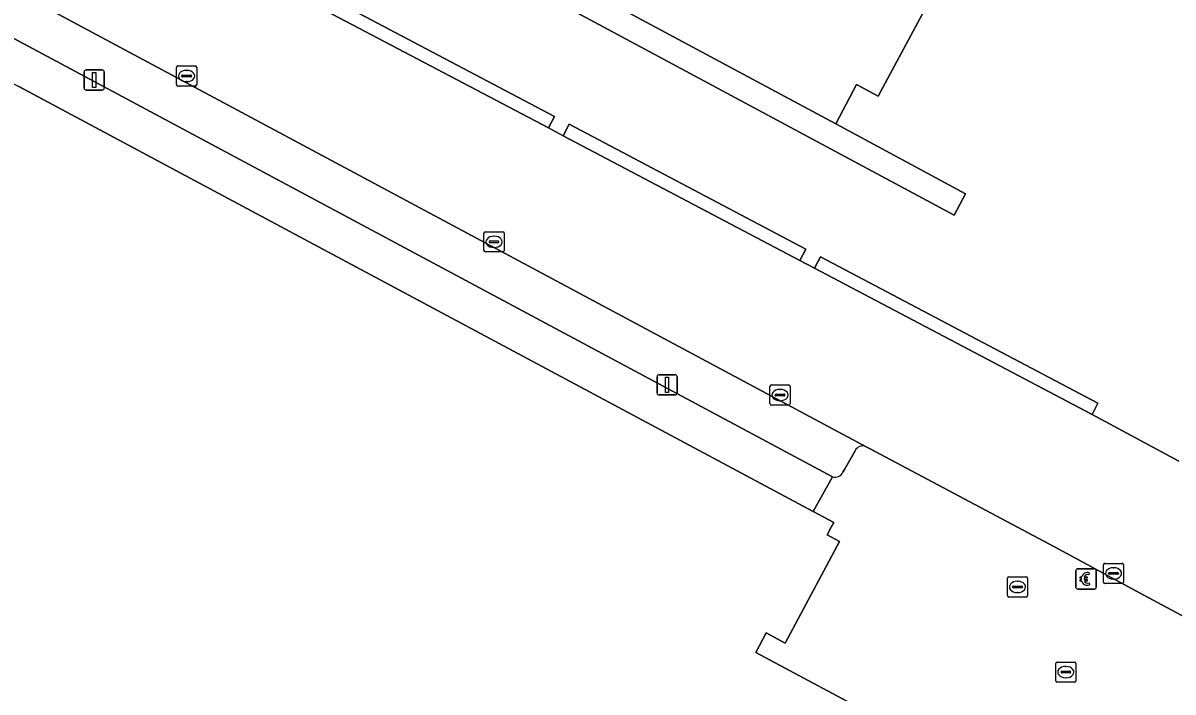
# Model space of a CAD drawing. Extents: x 159489 to 160304, y 383825 to 384531.
# Drawn here: x 160034.6 to 160091.6, y 384049.7 to 384082.8 of the extents above; entities that cross this region are included whole.
import ezdxf

# ---------------------------------------------------------------- set-up
doc = ezdxf.new("R2010")
doc.units = 0
for name, color, linetype in [('IMGEO_Betaalautomaat', 7, 'Continuous'), ('IMGEO_Groenvoorziening', 7, 'Continuous'), ('IMGEO_Haag', 7, 'Continuous'), ('IMGEO_Kolk', 7, 'Continuous'), ('IMGEO_Lichtmast', 7, 'Continuous'), ('IMGEO_Muur', 7, 'Continuous'), ('IMGEO_Pand', 7, 'Continuous'), ('IMGEO_Parkeervlak_open', 7, 'Continuous'), ('IMGEO_Rijbaan_lokaal_open', 7, 'Continuous'), ('IMGEO_Rioolput', 7, 'Continuous'), ('IMGEO_Voetpad_open', 7, 'Continuous')]:
    doc.layers.add(name, color=color, linetype=linetype)

msp = doc.modelspace()

# ---------------------------------------------------------------- linework, layer by layer
at = {"layer": 'IMGEO_Betaalautomaat'}
for p, q in [((160086.762, 384054.84), (160086.762, 384055.681)), ((160086.762, 384055.681), (160086.762, 384054.84)), ((160086.837, 384055.764), (160087.678, 384055.764)), ((160087.678, 384055.764), (160086.837, 384055.764)), ((160087.424, 384055.569), (160087.407, 384055.469)), ((160087.761, 384055.69), (160087.761, 384054.849)), ((160087.761, 384054.849), (160087.761, 384055.69)), ((160087.687, 384054.765), (160086.846, 384054.765)), ((160086.846, 384054.765), (160087.687, 384054.765)), ((160087.045, 384055.228), (160087.045, 384055.296)), ((160087.166, 384055.296), (160087.166, 384055.228)), ((160087.411, 384055.063), (160087.433, 384054.976))]:
    msp.add_line(p, q, dxfattribs=at)
for points in [[(160087.045, 384055.296), (160086.976, 384055.296), (160086.976, 384055.365), (160087.055, 384055.365)], [(160087.177, 384055.365), (160087.324, 384055.365), (160087.324, 384055.296), (160087.166, 384055.296)], [(160087.05, 384055.159), (160086.976, 384055.159), (160086.976, 384055.228), (160087.045, 384055.228)], [(160087.166, 384055.228), (160087.324, 384055.228), (160087.324, 384055.159), (160087.18, 384055.159)]]:
    msp.add_lwpolyline(points, dxfattribs=at)
for centre, radius, start, end in [((160086.84, 384055.687), 0.0779, 92.4484, 184.2845), ((160086.84, 384055.687), 0.0779, 92.4484, 184.2845), ((160087.338, 384055.289), 0.293, 73.014, 165.0139), ((160087.344, 384055.302), 0.179, 69.3236, 159.5683), ((160087.684, 384055.687), 0.0779, 2.4484, 94.2845), ((160087.684, 384055.687), 0.0779, 2.4484, 94.2845), ((160086.84, 384054.843), 0.0779, 182.4484, 274.2845), ((160086.84, 384054.843), 0.0779, 182.4484, 274.2845), ((160087.311, 384055.214), 0.267, 191.8096, 297.0389), ((160087.344, 384055.229), 0.179, 202.7625, 291.8693), ((160087.684, 384054.843), 0.0779, 272.4484, 4.2845), ((160087.684, 384054.843), 0.0779, 272.4484, 4.2845)]:
    msp.add_arc(centre, radius, start, end, dxfattribs=at)
at = {"layer": 'IMGEO_Groenvoorziening'}
for points in [[(160060.53, 384099.308), (160057.317, 384093.323), (160067.243, 384087.99), (160070.458, 384093.979), (160081.691, 384087.948), (160076.979, 384079.175), (160075.903, 384079.753), (160074.87, 384077.806), (160081.29, 384074.339), (160080.738, 384073.282), (160041.525, 384094.346), (160042.089, 384095.397), (160043.511, 384094.635), (160049.292, 384105.342)], [(160060.949, 384078.169), (160047.334, 384085.363), (160047.03, 384084.787), (160060.648, 384077.604)], [(160073.388, 384071.599), (160061.675, 384077.787), (160061.378, 384077.213), (160073.089, 384071.038)], [(160087.845, 384063.961), (160074.121, 384071.211), (160073.826, 384070.649), (160087.565, 384063.401)]]:
    msp.add_lwpolyline(points, close=True, dxfattribs=at)
msp.add_lwpolyline([(160047.334, 384085.363), (160060.949, 384078.169), (160060.648, 384077.604), (160061.378, 384077.213), (160061.675, 384077.787), (160073.388, 384071.599), (160073.089, 384071.038), (160073.826, 384070.649), (160074.121, 384071.211), (160087.845, 384063.961), (160087.565, 384063.401), (160091.856, 384061.088)], dxfattribs=at)
at = {"layer": 'IMGEO_Haag'}
for points in [[(160060.949, 384078.169), (160047.334, 384085.363), (160047.03, 384084.787), (160060.648, 384077.604)], [(160073.388, 384071.599), (160061.675, 384077.787), (160061.378, 384077.213), (160073.089, 384071.038)], [(160087.845, 384063.961), (160074.121, 384071.211), (160073.826, 384070.649), (160087.565, 384063.401)]]:
    msp.add_lwpolyline(points, close=True, dxfattribs=at)
at = {"layer": 'IMGEO_Kolk'}
for p, q in [((160042.238, 384079.744), (160042.238, 384080.596)), ((160042.313, 384080.67), (160043.165, 384080.67)), ((160042.726, 384080.45), (160042.751, 384080.45)), ((160043.239, 384080.596), (160043.239, 384079.744)), ((160042.497, 384080.164), (160042.497, 384080.176)), ((160042.935, 384080.127), (160042.537, 384080.127)), ((160042.54, 384080.213), (160042.938, 384080.213)), ((160042.749, 384079.89), (160042.724, 384079.89)), ((160042.981, 384080.176), (160042.981, 384080.164)), ((160043.165, 384079.67), (160042.313, 384079.67)), ((160057.532, 384072.456), (160058.384, 384072.456)), ((160057.457, 384071.53), (160057.457, 384072.382)), ((160057.716, 384071.95), (160057.716, 384071.962)), ((160058.154, 384071.913), (160057.756, 384071.913)), ((160057.759, 384071.999), (160058.157, 384071.999)), ((160057.945, 384072.236), (160057.97, 384072.236)), ((160058.2, 384071.962), (160058.2, 384071.95)), ((160058.458, 384072.382), (160058.458, 384071.53)), ((160058.384, 384071.456), (160057.532, 384071.456)), ((160057.968, 384071.676), (160057.943, 384071.676)), ((160071.614, 384063.944), (160071.614, 384064.796)), ((160071.689, 384064.87), (160072.541, 384064.87)), ((160072.102, 384064.65), (160072.127, 384064.65)), ((160072.615, 384064.796), (160072.615, 384063.944)), ((160072.541, 384063.87), (160071.689, 384063.87)), ((160071.873, 384064.364), (160071.873, 384064.376)), ((160072.311, 384064.327), (160071.913, 384064.327)), ((160071.916, 384064.413), (160072.314, 384064.413)), ((160072.125, 384064.09), (160072.1, 384064.09)), ((160072.357, 384064.376), (160072.357, 384064.364)), ((160088.121, 384055.11), (160088.121, 384055.962)), ((160088.196, 384056.036), (160089.048, 384056.036)), ((160089.122, 384055.962), (160089.122, 384055.11)), ((160088.38, 384055.53), (160088.38, 384055.542)), ((160088.818, 384055.493), (160088.42, 384055.493)), ((160088.423, 384055.579), (160088.821, 384055.579)), ((160088.609, 384055.816), (160088.634, 384055.816)), ((160088.864, 384055.542), (160088.864, 384055.53)), ((160089.048, 384055.036), (160088.196, 384055.036)), ((160088.632, 384055.256), (160088.607, 384055.256))]:
    msp.add_line(p, q, dxfattribs=at)
for points in [[(160042.238, 384079.744), (160042.238, 384080.596)], [(160042.313, 384080.67), (160043.165, 384080.67)], [(160043.239, 384080.596), (160043.239, 384079.744)], [(160043.165, 384079.67), (160042.313, 384079.67)], [(160057.532, 384072.456), (160058.384, 384072.456)], [(160057.457, 384071.53), (160057.457, 384072.382)], [(160058.458, 384072.382), (160058.458, 384071.53)], [(160058.384, 384071.456), (160057.532, 384071.456)], [(160071.614, 384063.944), (160071.614, 384064.796)], [(160071.689, 384064.87), (160072.541, 384064.87)], [(160072.615, 384064.796), (160072.615, 384063.944)], [(160072.541, 384063.87), (160071.689, 384063.87)], [(160088.121, 384055.11), (160088.121, 384055.962)], [(160088.196, 384056.036), (160089.048, 384056.036)], [(160089.122, 384055.962), (160089.122, 384055.11)], [(160089.048, 384055.036), (160088.196, 384055.036)]]:
    msp.add_lwpolyline(points, dxfattribs=at)
for centre, radius, start, end in [((160042.315, 384080.594), 0.0765, 91.552, 178.448), ((160042.315, 384080.594), 0.0765, 91.552, 178.448), ((160043.163, 384080.594), 0.0765, 1.552, 88.448), ((160043.163, 384080.594), 0.0765, 1.552, 88.448), ((160042.537, 384080.173), 0.0403, 85.8775, 175.7526), ((160042.534, 384080.163), 0.0366, 178.938, 274.7102), ((160042.938, 384080.17), 0.043, 264.8664, 352.4533), ((160042.942, 384080.175), 0.0386, 1.7309, 96.639), ((160042.315, 384079.746), 0.0765, 181.552, 268.448), ((160042.315, 384079.746), 0.0765, 181.552, 268.448), ((160043.163, 384079.746), 0.0765, 271.552, 358.448), ((160043.163, 384079.746), 0.0765, 271.552, 358.448), ((160057.534, 384072.38), 0.0765, 91.552, 178.448), ((160057.534, 384072.38), 0.0765, 91.552, 178.448), ((160058.382, 384072.38), 0.0765, 1.552, 88.448), ((160058.382, 384072.38), 0.0765, 1.552, 88.448), ((160057.756, 384071.959), 0.0403, 85.8775, 175.7526), ((160057.753, 384071.949), 0.0366, 178.938, 274.7102), ((160058.157, 384071.956), 0.043, 264.8664, 352.4533), ((160058.161, 384071.961), 0.0386, 1.7309, 96.639), ((160057.534, 384071.532), 0.0765, 181.552, 268.448), ((160057.534, 384071.532), 0.0765, 181.552, 268.448), ((160058.382, 384071.532), 0.0765, 271.552, 358.448), ((160058.382, 384071.532), 0.0765, 271.552, 358.448), ((160071.691, 384064.794), 0.0765, 91.552, 178.448), ((160071.691, 384064.794), 0.0765, 91.552, 178.448), ((160072.539, 384064.794), 0.0765, 1.552, 88.448), ((160072.539, 384064.794), 0.0765, 1.552, 88.448), ((160071.691, 384063.946), 0.0765, 181.552, 268.448), ((160071.691, 384063.946), 0.0765, 181.552, 268.448), ((160071.913, 384064.373), 0.0403, 85.8775, 175.7526), ((160071.91, 384064.363), 0.0366, 178.938, 274.7102), ((160072.314, 384064.37), 0.043, 264.8664, 352.4533), ((160072.318, 384064.375), 0.0386, 1.7309, 96.639), ((160072.539, 384063.946), 0.0765, 271.552, 358.448), ((160072.539, 384063.946), 0.0765, 271.552, 358.448), ((160088.198, 384055.96), 0.0765, 91.552, 178.448), ((160088.198, 384055.96), 0.0765, 91.552, 178.448), ((160089.046, 384055.96), 0.0765, 1.552, 88.448), ((160089.046, 384055.96), 0.0765, 1.552, 88.448), ((160088.42, 384055.539), 0.0403, 85.8775, 175.7526), ((160088.417, 384055.529), 0.0366, 178.938, 274.7102), ((160088.821, 384055.536), 0.043, 264.8664, 352.4533), ((160088.825, 384055.541), 0.0386, 1.7309, 96.639), ((160088.198, 384055.112), 0.0765, 181.552, 268.448), ((160088.198, 384055.112), 0.0765, 181.552, 268.448), ((160089.046, 384055.112), 0.0765, 271.552, 358.448), ((160089.046, 384055.112), 0.0765, 271.552, 358.448)]:
    msp.add_arc(centre, radius, start, end, dxfattribs=at)
for centre, major_axis, ratio, start_param, end_param in [((160042.725, 384080.17), (-0.387, 0.002), 0.722429, 4.712389, 7.853982), ((160042.75, 384080.17), (-0.39, 0.002), 0.717154, 1.570796, 4.712389), ((160057.944, 384071.956), (-0.387, 0.002), 0.722429, 4.712389, 7.853982), ((160057.969, 384071.956), (-0.39, 0.002), 0.717154, 1.570796, 4.712389), ((160072.101, 384064.37), (-0.387, 0.002), 0.722429, 4.712389, 7.853982), ((160072.126, 384064.37), (-0.39, 0.002), 0.717154, 1.570796, 4.712389), ((160088.608, 384055.536), (-0.387, 0.002), 0.722429, 4.712389, 7.853982), ((160088.633, 384055.536), (-0.39, 0.002), 0.717154, 1.570796, 4.712389)]:
    msp.add_ellipse(centre, major_axis=major_axis, ratio=ratio, start_param=start_param, end_param=end_param, dxfattribs=at)
at = {"layer": 'IMGEO_Lichtmast'}
for p, q in [((160037.768, 384080.47), (160038.558, 384080.47)), ((160038.558, 384080.47), (160037.768, 384080.47)), ((160037.668, 384079.57), (160037.668, 384080.37)), ((160037.668, 384080.37), (160037.668, 384079.57)), ((160038.658, 384080.37), (160038.658, 384079.57)), ((160038.658, 384079.57), (160038.658, 384080.37)), ((160038.558, 384079.47), (160037.768, 384079.47)), ((160037.768, 384079.47), (160038.558, 384079.47)), ((160066.029, 384064.476), (160066.029, 384065.276)), ((160066.029, 384065.276), (160066.029, 384064.476)), ((160066.129, 384065.376), (160066.919, 384065.376)), ((160066.919, 384065.376), (160066.129, 384065.376)), ((160067.019, 384065.276), (160067.019, 384064.476)), ((160067.019, 384064.476), (160067.019, 384065.276)), ((160066.919, 384064.376), (160066.129, 384064.376)), ((160066.129, 384064.376), (160066.919, 384064.376))]:
    msp.add_line(p, q, dxfattribs=at)
for points in [[(160038.088, 384080.345), (160038.238, 384080.345), (160038.238, 384079.595), (160038.088, 384079.595), (160038.088, 384080.345)], [(160066.449, 384065.251), (160066.599, 384065.251), (160066.599, 384064.501), (160066.449, 384064.501), (160066.449, 384065.251)]]:
    msp.add_lwpolyline(points, dxfattribs=at)
for centre, start, end in [((160037.768, 384080.37), 90, 180), ((160037.768, 384080.37), 90, 180), ((160038.558, 384080.37), 0, 90), ((160038.558, 384080.37), 360, 90), ((160037.768, 384079.57), 180, 270), ((160037.768, 384079.57), 180, 270), ((160038.558, 384079.57), 270, 0), ((160038.558, 384079.57), 270, 0), ((160066.129, 384065.276), 90, 180), ((160066.129, 384065.276), 90, 180), ((160066.919, 384065.276), 0, 90), ((160066.919, 384065.276), 360, 90), ((160066.129, 384064.476), 180, 270), ((160066.129, 384064.476), 180, 270), ((160066.919, 384064.476), 270, 0), ((160066.919, 384064.476), 270, 0)]:
    msp.add_arc(centre, 0.1, start, end, dxfattribs=at)
at = {"layer": 'IMGEO_Muur'}
msp.add_lwpolyline([(160043.511, 384094.635), (160042.089, 384095.397), (160041.525, 384094.346), (160080.738, 384073.282), (160081.29, 384074.339), (160074.87, 384077.806)], close=True, dxfattribs=at)
at = {"layer": 'IMGEO_Pand'}
msp.add_lwpolyline([(160060.53, 384099.308), (160049.292, 384105.342), (160043.511, 384094.635), (160074.87, 384077.806), (160075.903, 384079.753), (160076.979, 384079.175), (160081.691, 384087.948), (160070.458, 384093.979), (160067.243, 384087.99), (160057.317, 384093.323)], close=True, dxfattribs=at)
msp.add_lwpolyline([(160120.106, 384025.292), (160084.358, 384044.424), (160077.333, 384048.184), (160070.91, 384051.621), (160071.43, 384052.592), (160072.374, 384052.088), (160075.061, 384057.116), (160074.445, 384057.447), (160074.653, 384057.835), (160074.776, 384058.065), (160073.755, 384058.611), (160034.428, 384079.656)], dxfattribs=at)
at = {"layer": 'IMGEO_Parkeervlak_open'}
for points in [[(160076.371, 384061.813), (160027.802, 384087.843)], [(160026.678, 384086.133), (160026.861, 384085.963), (160027.206, 384085.779), (160074.709, 384060.323)], [(160075.228, 384060.547), (160075.308, 384060.691), (160075.828, 384061.615)]]:
    msp.add_lwpolyline(points, dxfattribs=at)
for centre, radius, start, end in [((160076.199, 384061.441), 0.41, 65.2373, 154.8306), ((160074.833, 384060.75), 0.445, 253.8616, 332.8283)]:
    msp.add_arc(centre, radius, start, end, dxfattribs=at)
at = {"layer": 'IMGEO_Rijbaan_lokaal_open'}
for points in [[(160009.085, 384105.756), (160006.255, 384099.394), (160009.21, 384097.81), (160009.639, 384097.58), (160020.391, 384091.814), (160026.914, 384088.319), (160027.802, 384087.843), (160076.371, 384061.813), (160076.546, 384061.719), (160085.703, 384056.846), (160090.12, 384054.464), (160125.267, 384035.607), (160171.245, 384010.937), (160174.067, 384016.228), (160160.959, 384023.29), (160157.797, 384024.943), (160157.615, 384025.041), (160157.408, 384025.152), (160154.779, 384026.564), (160131.209, 384039.227), (160093.439, 384059.454), (160093.307, 384059.517), (160092.437, 384059.998)], [(160091.856, 384061.088), (160087.565, 384063.401), (160073.826, 384070.649), (160073.089, 384071.038), (160061.378, 384077.213), (160060.648, 384077.604), (160047.03, 384084.787), (160046.301, 384085.17), (160033.002, 384092.187), (160032.251, 384092.579), (160019.953, 384099.072), (160016.394, 384100.846), (160012.267, 384103.018), (160011.193, 384103.583), (160010.038, 384104.19)]]:
    msp.add_lwpolyline(points, dxfattribs=at)
at = {"layer": 'IMGEO_Rioolput'}
for p, q in [((160083.443, 384055.369), (160084.295, 384055.369)), ((160083.368, 384054.443), (160083.368, 384055.295)), ((160083.627, 384054.863), (160083.627, 384054.875)), ((160084.065, 384054.826), (160083.667, 384054.826)), ((160083.67, 384054.912), (160084.068, 384054.912)), ((160083.856, 384055.149), (160083.881, 384055.149)), ((160084.111, 384054.875), (160084.111, 384054.863)), ((160084.369, 384055.295), (160084.369, 384054.443)), ((160084.295, 384054.369), (160083.443, 384054.369)), ((160083.879, 384054.589), (160083.854, 384054.589)), ((160085.76, 384050.223), (160085.76, 384051.075)), ((160085.835, 384051.149), (160086.687, 384051.149)), ((160086.248, 384050.929), (160086.273, 384050.929)), ((160086.761, 384051.075), (160086.761, 384050.223)), ((160086.019, 384050.643), (160086.019, 384050.655)), ((160086.457, 384050.606), (160086.059, 384050.606)), ((160086.062, 384050.692), (160086.46, 384050.692)), ((160086.271, 384050.369), (160086.246, 384050.369)), ((160086.503, 384050.655), (160086.503, 384050.643)), ((160086.687, 384050.149), (160085.835, 384050.149))]:
    msp.add_line(p, q, dxfattribs=at)
for points in [[(160083.443, 384055.369), (160084.295, 384055.369)], [(160083.368, 384054.443), (160083.368, 384055.295)], [(160084.369, 384055.295), (160084.369, 384054.443)], [(160084.295, 384054.369), (160083.443, 384054.369)], [(160085.76, 384050.223), (160085.76, 384051.075)], [(160085.835, 384051.149), (160086.687, 384051.149)], [(160086.761, 384051.075), (160086.761, 384050.223)], [(160086.687, 384050.149), (160085.835, 384050.149)]]:
    msp.add_lwpolyline(points, dxfattribs=at)
for centre, radius, start, end in [((160083.445, 384055.293), 0.0765, 91.552, 178.448), ((160083.445, 384055.293), 0.0765, 91.552, 178.448), ((160084.293, 384055.293), 0.0765, 1.552, 88.448), ((160084.293, 384055.293), 0.0765, 1.552, 88.448), ((160083.667, 384054.872), 0.0403, 85.8775, 175.7526), ((160083.664, 384054.862), 0.0366, 178.938, 274.7102), ((160084.068, 384054.869), 0.043, 264.8664, 352.4533), ((160084.072, 384054.874), 0.0386, 1.7309, 96.639), ((160083.445, 384054.445), 0.0765, 181.552, 268.448), ((160083.445, 384054.445), 0.0765, 181.552, 268.448), ((160084.293, 384054.445), 0.0765, 271.552, 358.448), ((160084.293, 384054.445), 0.0765, 271.552, 358.448), ((160085.837, 384051.073), 0.0765, 91.552, 178.448), ((160085.837, 384051.073), 0.0765, 91.552, 178.448), ((160086.685, 384051.073), 0.0765, 1.552, 88.448), ((160086.685, 384051.073), 0.0765, 1.552, 88.448), ((160085.837, 384050.225), 0.0765, 181.552, 268.448), ((160085.837, 384050.225), 0.0765, 181.552, 268.448), ((160086.059, 384050.652), 0.0403, 85.8775, 175.7526), ((160086.056, 384050.642), 0.0366, 178.938, 274.7102), ((160086.46, 384050.649), 0.043, 264.8664, 352.4533), ((160086.464, 384050.654), 0.0386, 1.7309, 96.639), ((160086.685, 384050.225), 0.0765, 271.552, 358.448), ((160086.685, 384050.225), 0.0765, 271.552, 358.448)]:
    msp.add_arc(centre, radius, start, end, dxfattribs=at)
for centre, major_axis, ratio, start_param, end_param in [((160083.855, 384054.869), (-0.387, 0.002), 0.722429, 4.712389, 7.853982), ((160083.88, 384054.869), (-0.39, 0.002), 0.717154, 1.570796, 4.712389), ((160086.247, 384050.649), (-0.387, 0.002), 0.722429, 4.712389, 7.853982), ((160086.272, 384050.649), (-0.39, 0.002), 0.717154, 1.570796, 4.712389)]:
    msp.add_ellipse(centre, major_axis=major_axis, ratio=ratio, start_param=start_param, end_param=end_param, dxfattribs=at)
at = {"layer": 'IMGEO_Voetpad_open'}
for points in [[(159999.262, 384098.753), (160001.237, 384097.592), (160003.015, 384096.634), (160013.01, 384091.25), (160013.061, 384091.347), (160014.624, 384090.52), (160014.563, 384090.405), (160017.804, 384088.655), (160017.864, 384088.77), (160019.467, 384087.924), (160019.313, 384087.643), (160019.673, 384087.444), (160025.51, 384084.288), (160031.927, 384080.896), (160034.428, 384079.656), (160073.755, 384058.611), (160074.709, 384060.323), (160027.206, 384085.779), (160026.861, 384085.963), (160026.678, 384086.133)], [(160075.828, 384061.615), (160075.308, 384060.691), (160075.228, 384060.547)], [(160125.267, 384035.607), (160090.12, 384054.464), (160085.703, 384056.846), (160076.546, 384061.719), (160076.371, 384061.813)], [(160074.709, 384060.323), (160073.755, 384058.611), (160074.776, 384058.065), (160074.653, 384057.835), (160074.445, 384057.447), (160075.061, 384057.116), (160072.374, 384052.088), (160071.43, 384052.592), (160070.91, 384051.621), (160077.333, 384048.184), (160084.358, 384044.424), (160120.106, 384025.292), (160129.889, 384028.984), (160134.173, 384026.793), (160133.95, 384026.359), (160157.89, 384013.52), (160158.029, 384013.789), (160170.75, 384006.969), (160187, 383998.309)]]:
    msp.add_lwpolyline(points, dxfattribs=at)
for centre, radius, start, end in [((160076.199, 384061.441), 0.41, 65.2373, 154.8306), ((160074.833, 384060.75), 0.445, 253.8616, 332.8283)]:
    msp.add_arc(centre, radius, start, end, dxfattribs=at)

doc.saveas('drawing.dxf')
